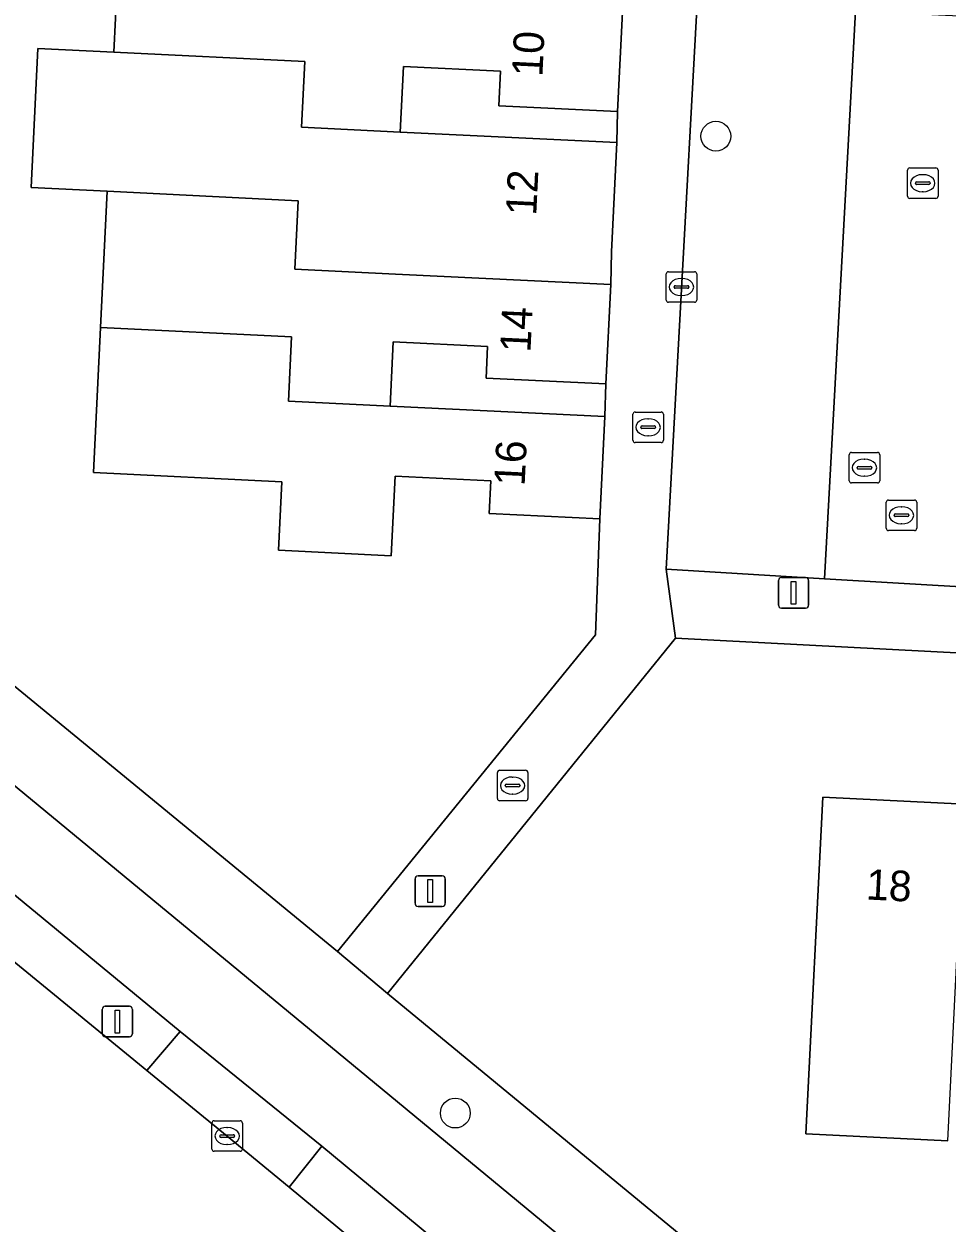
# Model space of a CAD drawing. Extents: x 162989 to 165008, y 383432 to 384338.
# Drawn here: x 164350.73 to 164380.99, y 383600.86 to 383640.13 of the extents above; entities that cross this region are included whole.
import ezdxf

# ---------------------------------------------------------------- set-up
doc = ezdxf.new("R2010")
doc.units = 0
for name, color, linetype in [('IMGEO_Boom', 7, 'Continuous'), ('IMGEO_Brandkraan', 7, 'Continuous'), ('IMGEO_Erf', 7, 'Continuous'), ('IMGEO_Fietspad_open', 7, 'Continuous'), ('IMGEO_Groenvoorziening', 7, 'Continuous'), ('IMGEO_Kolk', 7, 'Continuous'), ('IMGEO_Lichtmast', 7, 'Continuous'), ('IMGEO_Pand', 7, 'Continuous'), ('IMGEO_Pand_nummerreeks', 7, 'Continuous'), ('IMGEO_Parkeervlak_open', 7, 'Continuous'), ('IMGEO_Rijbaan_lokaal_open', 7, 'Continuous'), ('IMGEO_Rioolput', 7, 'Continuous'), ('IMGEO_Voetpad_open', 7, 'Continuous')]:
    doc.layers.add(name, color=color, linetype=linetype)

msp = doc.modelspace()

# ---------------------------------------------------------------- linework, layer by layer
at = {"layer": 'IMGEO_Boom'}
for centre in [(164373.417, 383636.457), (164364.874, 383604.458)]:
    msp.add_circle(centre, 0.489, dxfattribs=at)
at = {"layer": 'IMGEO_Brandkraan'}
for p, q in [((164370.694, 383626.497), (164370.694, 383627.349)), ((164370.769, 383627.423), (164371.621, 383627.423)), ((164371.182, 383627.203), (164371.207, 383627.203)), ((164371.695, 383627.349), (164371.695, 383626.497)), ((164370.953, 383626.917), (164370.953, 383626.929)), ((164371.391, 383626.88), (164370.993, 383626.88)), ((164370.996, 383626.966), (164371.394, 383626.966)), ((164371.437, 383626.929), (164371.437, 383626.917)), ((164371.621, 383626.423), (164370.769, 383626.423)), ((164371.205, 383626.643), (164371.18, 383626.643))]:
    msp.add_line(p, q, dxfattribs=at)
for points in [[(164370.694, 383626.497), (164370.694, 383627.349)], [(164370.769, 383627.423), (164371.621, 383627.423)], [(164371.695, 383627.349), (164371.695, 383626.497)], [(164371.621, 383626.423), (164370.769, 383626.423)]]:
    msp.add_lwpolyline(points, dxfattribs=at)
for centre, radius, start, end in [((164370.771, 383627.347), 0.0765, 91.552, 178.448), ((164370.771, 383627.347), 0.0765, 91.552, 178.448), ((164371.619, 383627.347), 0.0765, 1.552, 88.448), ((164371.619, 383627.347), 0.0765, 1.552, 88.448), ((164370.993, 383626.926), 0.0403, 85.8775, 175.7526), ((164370.99, 383626.916), 0.0366, 178.938, 274.7102), ((164371.394, 383626.923), 0.043, 264.8664, 352.4533), ((164371.398, 383626.928), 0.0386, 1.7309, 96.639), ((164370.771, 383626.499), 0.0765, 181.552, 268.448), ((164370.771, 383626.499), 0.0765, 181.552, 268.448), ((164371.619, 383626.499), 0.0765, 271.552, 358.448), ((164371.619, 383626.499), 0.0765, 271.552, 358.448)]:
    msp.add_arc(centre, radius, start, end, dxfattribs=at)
for centre, major_axis, ratio, start_param, end_param in [((164371.181, 383626.923), (-0.387, 0.002), 0.722429, 4.712389, 7.853982), ((164371.206, 383626.923), (-0.39, 0.002), 0.717154, 1.570796, 4.712389)]:
    msp.add_ellipse(centre, major_axis=major_axis, ratio=ratio, start_param=start_param, end_param=end_param, dxfattribs=at)
at = {"layer": 'IMGEO_Erf'}
for points in [[(164343.914, 383660.166), (164342.971, 383639.358), (164345.927, 383639.222), (164345.705, 383634.657), (164342.765, 383634.8), (164342.34, 383625.417), (164342.325, 383625.076), (164361.014, 383609.748), (164369.47, 383620.121), (164369.616, 383623.925), (164365.987, 383624.102), (164366.039, 383625.168), (164362.902, 383625.321), (164362.775, 383622.712), (164359.076, 383622.892), (164359.186, 383625.139), (164353.009, 383625.44), (164353.24, 383630.191), (164353.457, 383634.652), (164350.967, 383634.776), (164351.189, 383639.331), (164353.679, 383639.209), (164353.897, 383643.682)], [(164381.016, 383603.543), (164376.368, 383603.774), (164376.918, 383614.81), (164381.566, 383614.578), (164386.063, 383614.354), (164390.559, 383614.13), (164395.054, 383613.906), (164395.322, 383613.893), (164395.537, 383618.796), (164372.088, 383620.012), (164362.648, 383608.377), (164388.61, 383586.991), (164405.306, 383573.211), (164416.525, 383587.022)]]:
    msp.add_lwpolyline(points, dxfattribs=at)
for points in [[(164370.195, 383637.266), (164366.296, 383637.455), (164366.351, 383638.59), (164363.176, 383638.744), (164363.071, 383636.594), (164370.166, 383636.248)], [(164369.81, 383628.346), (164365.882, 383628.537), (164365.933, 383629.573), (164362.841, 383629.724), (164362.738, 383627.614), (164369.78, 383627.271)]]:
    msp.add_lwpolyline(points, close=True, dxfattribs=at)
at = {"layer": 'IMGEO_Fietspad_open'}
for points in [[(164362.228, 383605.446), (164340.418, 383623.433), (164322.475, 383638.205)], [(164320.149, 383636.549), (164338.569, 383621.368), (164355.855, 383607.134), (164360.495, 383603.371), (164385.072, 383583.018), (164402.919, 383568.352), (164414.101, 383559.114), (164416.06, 383557.479), (164422.791, 383551.963)], [(164438.67, 383542.429), (164437.09, 383543.73), (164436.992, 383543.815), (164430.566, 383549.073), (164429.773, 383549.72), (164429.037, 383550.342), (164417.789, 383559.607), (164405.287, 383569.915), (164386.954, 383585.032), (164362.228, 383605.446)]]:
    msp.add_lwpolyline(points, dxfattribs=at)
at = {"layer": 'IMGEO_Groenvoorziening'}
msp.add_lwpolyline([(164319.03, 383637.62), (164317.903, 383636.257), (164325.626, 383629.883), (164340.651, 383617.399), (164354.766, 383605.857), (164355.855, 383607.134), (164338.569, 383621.368), (164320.149, 383636.549)], dxfattribs=at)
msp.add_lwpolyline([(164360.495, 383603.371), (164359.422, 383602.03), (164373.222, 383590.611), (164383.953, 383581.788), (164389.87, 383576.898), (164401.849, 383567.056), (164402.919, 383568.352), (164385.072, 383583.018)], close=True, dxfattribs=at)
at = {"layer": 'IMGEO_Kolk'}
for p, q in [((164379.772, 383635.418), (164380.624, 383635.418)), ((164379.697, 383634.492), (164379.697, 383635.344)), ((164380.185, 383635.198), (164380.21, 383635.198)), ((164380.698, 383635.344), (164380.698, 383634.492)), ((164379.956, 383634.912), (164379.956, 383634.924)), ((164380.394, 383634.875), (164379.996, 383634.875)), ((164379.999, 383634.961), (164380.397, 383634.961)), ((164380.208, 383634.638), (164380.183, 383634.638)), ((164380.44, 383634.924), (164380.44, 383634.912)), ((164380.624, 383634.418), (164379.772, 383634.418)), ((164371.787, 383631.092), (164371.787, 383631.944)), ((164371.862, 383632.018), (164372.714, 383632.018)), ((164372.788, 383631.944), (164372.788, 383631.092)), ((164372.046, 383631.512), (164372.046, 383631.524)), ((164372.484, 383631.475), (164372.086, 383631.475)), ((164372.089, 383631.561), (164372.487, 383631.561)), ((164372.275, 383631.798), (164372.3, 383631.798)), ((164372.53, 383631.524), (164372.53, 383631.512)), ((164372.298, 383631.238), (164372.273, 383631.238)), ((164372.714, 383631.018), (164371.862, 383631.018)), ((164378.999, 383623.614), (164378.999, 383624.466)), ((164379.074, 383624.54), (164379.926, 383624.54)), ((164380, 383624.466), (164380, 383623.614)), ((164379.258, 383624.034), (164379.258, 383624.046)), ((164379.696, 383623.997), (164379.298, 383623.997)), ((164379.301, 383624.083), (164379.699, 383624.083)), ((164379.487, 383624.32), (164379.512, 383624.32)), ((164379.742, 383624.046), (164379.742, 383624.034)), ((164379.51, 383623.76), (164379.485, 383623.76)), ((164379.926, 383623.54), (164379.074, 383623.54)), ((164366.252, 383614.76), (164366.252, 383615.612)), ((164366.327, 383615.686), (164367.179, 383615.686)), ((164366.74, 383615.466), (164366.765, 383615.466)), ((164367.253, 383615.612), (164367.253, 383614.76)), ((164366.511, 383615.18), (164366.511, 383615.192)), ((164366.949, 383615.143), (164366.551, 383615.143)), ((164366.554, 383615.229), (164366.952, 383615.229)), ((164366.995, 383615.192), (164366.995, 383615.18)), ((164367.179, 383614.686), (164366.327, 383614.686)), ((164366.763, 383614.906), (164366.738, 383614.906)), ((164356.895, 383603.279), (164356.895, 383604.131)), ((164356.97, 383604.205), (164357.822, 383604.205)), ((164357.383, 383603.985), (164357.408, 383603.985)), ((164357.896, 383604.131), (164357.896, 383603.279)), ((164357.154, 383603.699), (164357.154, 383603.711)), ((164357.592, 383603.662), (164357.194, 383603.662)), ((164357.197, 383603.748), (164357.595, 383603.748)), ((164357.638, 383603.711), (164357.638, 383603.699)), ((164357.822, 383603.205), (164356.97, 383603.205)), ((164357.406, 383603.425), (164357.381, 383603.425))]:
    msp.add_line(p, q, dxfattribs=at)
for points in [[(164379.772, 383635.418), (164380.624, 383635.418)], [(164379.697, 383634.492), (164379.697, 383635.344)], [(164380.698, 383635.344), (164380.698, 383634.492)], [(164380.624, 383634.418), (164379.772, 383634.418)], [(164371.787, 383631.092), (164371.787, 383631.944)], [(164371.862, 383632.018), (164372.714, 383632.018)], [(164372.788, 383631.944), (164372.788, 383631.092)], [(164372.714, 383631.018), (164371.862, 383631.018)], [(164378.999, 383623.614), (164378.999, 383624.466)], [(164379.074, 383624.54), (164379.926, 383624.54)], [(164380, 383624.466), (164380, 383623.614)], [(164379.926, 383623.54), (164379.074, 383623.54)], [(164366.252, 383614.76), (164366.252, 383615.612)], [(164366.327, 383615.686), (164367.179, 383615.686)], [(164367.253, 383615.612), (164367.253, 383614.76)], [(164367.179, 383614.686), (164366.327, 383614.686)], [(164356.895, 383603.279), (164356.895, 383604.131)], [(164356.97, 383604.205), (164357.822, 383604.205)], [(164357.896, 383604.131), (164357.896, 383603.279)], [(164357.822, 383603.205), (164356.97, 383603.205)]]:
    msp.add_lwpolyline(points, dxfattribs=at)
for centre, radius, start, end in [((164379.774, 383635.342), 0.0765, 91.552, 178.448), ((164379.774, 383635.342), 0.0765, 91.552, 178.448), ((164380.622, 383635.342), 0.0765, 1.552, 88.448), ((164380.622, 383635.342), 0.0765, 1.552, 88.448), ((164379.996, 383634.921), 0.0403, 85.8775, 175.7526), ((164379.993, 383634.911), 0.0366, 178.938, 274.7102), ((164380.397, 383634.918), 0.043, 264.8664, 352.4533), ((164380.401, 383634.923), 0.0386, 1.7309, 96.639), ((164379.774, 383634.494), 0.0765, 181.552, 268.448), ((164379.774, 383634.494), 0.0765, 181.552, 268.448), ((164380.622, 383634.494), 0.0765, 271.552, 358.448), ((164380.622, 383634.494), 0.0765, 271.552, 358.448), ((164371.864, 383631.942), 0.0765, 91.552, 178.448), ((164371.864, 383631.942), 0.0765, 91.552, 178.448), ((164372.712, 383631.942), 0.0765, 1.552, 88.448), ((164372.712, 383631.942), 0.0765, 1.552, 88.448), ((164372.086, 383631.521), 0.0403, 85.8775, 175.7526), ((164372.083, 383631.511), 0.0366, 178.938, 274.7102), ((164372.487, 383631.518), 0.043, 264.8664, 352.4533), ((164372.491, 383631.523), 0.0386, 1.7309, 96.639), ((164371.864, 383631.094), 0.0765, 181.552, 268.448), ((164371.864, 383631.094), 0.0765, 181.552, 268.448), ((164372.712, 383631.094), 0.0765, 271.552, 358.448), ((164372.712, 383631.094), 0.0765, 271.552, 358.448), ((164379.076, 383624.464), 0.0765, 91.552, 178.448), ((164379.076, 383624.464), 0.0765, 91.552, 178.448), ((164379.924, 383624.464), 0.0765, 1.552, 88.448), ((164379.924, 383624.464), 0.0765, 1.552, 88.448), ((164379.298, 383624.043), 0.0403, 85.8775, 175.7526), ((164379.295, 383624.033), 0.0366, 178.938, 274.7102), ((164379.699, 383624.04), 0.043, 264.8664, 352.4533), ((164379.703, 383624.045), 0.0386, 1.7309, 96.639), ((164379.076, 383623.616), 0.0765, 181.552, 268.448), ((164379.076, 383623.616), 0.0765, 181.552, 268.448), ((164379.924, 383623.616), 0.0765, 271.552, 358.448), ((164379.924, 383623.616), 0.0765, 271.552, 358.448), ((164366.329, 383615.61), 0.0765, 91.552, 178.448), ((164366.329, 383615.61), 0.0765, 91.552, 178.448), ((164367.177, 383615.61), 0.0765, 1.552, 88.448), ((164367.177, 383615.61), 0.0765, 1.552, 88.448), ((164366.551, 383615.189), 0.0403, 85.8775, 175.7526), ((164366.548, 383615.179), 0.0366, 178.938, 274.7102), ((164366.952, 383615.186), 0.043, 264.8664, 352.4533), ((164366.956, 383615.191), 0.0386, 1.7309, 96.639), ((164366.329, 383614.762), 0.0765, 181.552, 268.448), ((164366.329, 383614.762), 0.0765, 181.552, 268.448), ((164367.177, 383614.762), 0.0765, 271.552, 358.448), ((164367.177, 383614.762), 0.0765, 271.552, 358.448), ((164356.972, 383604.129), 0.0765, 91.552, 178.448), ((164356.972, 383604.129), 0.0765, 91.552, 178.448), ((164357.82, 383604.129), 0.0765, 1.552, 88.448), ((164357.82, 383604.129), 0.0765, 1.552, 88.448), ((164357.194, 383603.708), 0.0403, 85.8775, 175.7526), ((164357.191, 383603.698), 0.0366, 178.938, 274.7102), ((164357.595, 383603.705), 0.043, 264.8664, 352.4533), ((164357.599, 383603.71), 0.0386, 1.7309, 96.639), ((164356.972, 383603.281), 0.0765, 181.552, 268.448), ((164356.972, 383603.281), 0.0765, 181.552, 268.448), ((164357.82, 383603.281), 0.0765, 271.552, 358.448), ((164357.82, 383603.281), 0.0765, 271.552, 358.448)]:
    msp.add_arc(centre, radius, start, end, dxfattribs=at)
for centre, major_axis, ratio, start_param, end_param in [((164380.184, 383634.918), (-0.387, 0.002), 0.722429, 4.712389, 7.853982), ((164380.209, 383634.918), (-0.39, 0.002), 0.717154, 1.570796, 4.712389), ((164372.274, 383631.518), (-0.387, 0.002), 0.722429, 4.712389, 7.853982), ((164372.299, 383631.518), (-0.39, 0.002), 0.717154, 1.570796, 4.712389), ((164379.486, 383624.04), (-0.387, 0.002), 0.722429, 4.712389, 7.853982), ((164379.511, 383624.04), (-0.39, 0.002), 0.717154, 1.570796, 4.712389), ((164366.739, 383615.186), (-0.387, 0.002), 0.722429, 4.712389, 7.853982), ((164366.764, 383615.186), (-0.39, 0.002), 0.717154, 1.570796, 4.712389), ((164357.382, 383603.705), (-0.387, 0.002), 0.722429, 4.712389, 7.853982), ((164357.407, 383603.705), (-0.39, 0.002), 0.717154, 1.570796, 4.712389)]:
    msp.add_ellipse(centre, major_axis=major_axis, ratio=ratio, start_param=start_param, end_param=end_param, dxfattribs=at)
at = {"layer": 'IMGEO_Lichtmast'}
for p, q in [((164375.467, 383621.099), (164375.467, 383621.899)), ((164375.467, 383621.899), (164375.467, 383621.099)), ((164375.567, 383621.999), (164376.357, 383621.999)), ((164376.357, 383621.999), (164375.567, 383621.999)), ((164376.457, 383621.899), (164376.457, 383621.099)), ((164376.457, 383621.099), (164376.457, 383621.899)), ((164376.357, 383620.999), (164375.567, 383620.999)), ((164375.567, 383620.999), (164376.357, 383620.999)), ((164363.654, 383612.229), (164364.444, 383612.229)), ((164364.444, 383612.229), (164363.654, 383612.229)), ((164363.554, 383611.329), (164363.554, 383612.129)), ((164363.554, 383612.129), (164363.554, 383611.329)), ((164364.544, 383612.129), (164364.544, 383611.329)), ((164364.544, 383611.329), (164364.544, 383612.129)), ((164364.444, 383611.229), (164363.654, 383611.229)), ((164363.654, 383611.229), (164364.444, 383611.229)), ((164353.398, 383607.955), (164354.188, 383607.955)), ((164354.188, 383607.955), (164353.398, 383607.955)), ((164353.298, 383607.055), (164353.298, 383607.855)), ((164353.298, 383607.855), (164353.298, 383607.055)), ((164354.288, 383607.855), (164354.288, 383607.055)), ((164354.288, 383607.055), (164354.288, 383607.855)), ((164354.188, 383606.955), (164353.398, 383606.955)), ((164353.398, 383606.955), (164354.188, 383606.955))]:
    msp.add_line(p, q, dxfattribs=at)
for points in [[(164375.887, 383621.874), (164376.037, 383621.874), (164376.037, 383621.124), (164375.887, 383621.124), (164375.887, 383621.874)], [(164363.974, 383612.104), (164364.124, 383612.104), (164364.124, 383611.354), (164363.974, 383611.354), (164363.974, 383612.104)], [(164353.718, 383607.83), (164353.868, 383607.83), (164353.868, 383607.08), (164353.718, 383607.08), (164353.718, 383607.83)]]:
    msp.add_lwpolyline(points, dxfattribs=at)
for centre, start, end in [((164375.567, 383621.899), 90, 180), ((164375.567, 383621.899), 90, 180), ((164376.357, 383621.899), 0, 90), ((164376.357, 383621.899), 360, 90), ((164375.567, 383621.099), 180, 270), ((164375.567, 383621.099), 180, 270), ((164376.357, 383621.099), 270, 0), ((164376.357, 383621.099), 270, 0), ((164363.654, 383612.129), 90, 180), ((164363.654, 383612.129), 90, 180), ((164364.444, 383612.129), 0, 90), ((164364.444, 383612.129), 360, 90), ((164363.654, 383611.329), 180, 270), ((164363.654, 383611.329), 180, 270), ((164364.444, 383611.329), 270, 0), ((164364.444, 383611.329), 270, 0), ((164353.398, 383607.855), 90, 180), ((164353.398, 383607.855), 90, 180), ((164354.188, 383607.855), 0, 90), ((164354.188, 383607.855), 360, 90), ((164353.398, 383607.055), 180, 270), ((164353.398, 383607.055), 180, 270), ((164354.188, 383607.055), 270, 0), ((164354.188, 383607.055), 270, 0)]:
    msp.add_arc(centre, 0.1, start, end, dxfattribs=at)
at = {"layer": 'IMGEO_Pand'}
for points in [[(164363.071, 383636.594), (164363.176, 383638.744), (164366.351, 383638.59), (164366.296, 383637.455), (164370.195, 383637.266), (164370.364, 383640.735), (164363.377, 383641.075), (164363.385, 383641.232), (164360.214, 383641.386), (164360.311, 383643.37), (164353.897, 383643.682), (164353.679, 383639.209), (164359.941, 383638.903), (164359.836, 383636.752)], [(164370.166, 383636.248), (164363.071, 383636.594), (164359.836, 383636.752), (164359.941, 383638.903), (164353.679, 383639.209), (164351.189, 383639.331), (164350.967, 383634.776), (164353.457, 383634.652), (164359.719, 383634.34), (164359.61, 383632.102), (164362.914, 383631.938), (164369.968, 383631.595), (164369.992, 383632.67)], [(164353.457, 383634.652), (164353.24, 383630.191), (164359.503, 383629.887), (164359.4, 383627.779), (164362.738, 383627.614), (164362.841, 383629.724), (164365.933, 383629.573), (164365.882, 383628.537), (164369.81, 383628.346), (164369.968, 383631.595), (164362.914, 383631.938), (164359.61, 383632.102), (164359.719, 383634.34)], [(164353.24, 383630.191), (164353.009, 383625.44), (164359.186, 383625.139), (164359.076, 383622.892), (164362.775, 383622.712), (164362.902, 383625.321), (164366.039, 383625.168), (164365.987, 383624.102), (164369.616, 383623.925), (164369.78, 383627.271), (164362.738, 383627.614), (164359.4, 383627.779), (164359.503, 383629.887)], [(164381.016, 383603.543), (164381.566, 383614.578), (164376.918, 383614.81), (164376.368, 383603.774)]]:
    msp.add_lwpolyline(points, close=True, dxfattribs=at)
at = {"layer": 'IMGEO_Parkeervlak_open'}
msp.add_lwpolyline([(164373.284, 383649.608), (164371.781, 383622.271), (164376.972, 383621.957), (164377.994, 383640.557), (164378.031, 383641.226), (164378.477, 383649.377)], close=True, dxfattribs=at)
at = {"layer": 'IMGEO_Rijbaan_lokaal_open'}
msp.add_lwpolyline([(164405.01, 383625.534), (164405.012, 383625.572), (164403.719, 383625.636), (164400.452, 383625.806), (164395.832, 383626.048), (164391.39, 383626.279), (164388.178, 383626.447), (164382.262, 383626.794), (164382.991, 383640.31), (164377.994, 383640.557), (164376.972, 383621.957), (164397.683, 383620.748), (164397.37, 383613.969), (164420.832, 383612.735), (164421.124, 383617.97), (164419.49, 383618.05), (164416.128, 383618.216), (164412.766, 383618.382), (164412.862, 383620.332), (164411.887, 383620.383), (164408.032, 383620.586), (164404.773, 383620.747)], close=True, dxfattribs=at)
msp.add_lwpolyline([(164389.87, 383576.898), (164383.953, 383581.788), (164373.222, 383590.611), (164359.422, 383602.03), (164357.399, 383603.704), (164354.766, 383605.857), (164340.651, 383617.399), (164325.626, 383629.883), (164317.903, 383636.257), (164316.909, 383637.077)], dxfattribs=at)
at = {"layer": 'IMGEO_Rioolput'}
for p, q in [((164377.786, 383625.172), (164377.786, 383626.024)), ((164377.861, 383626.098), (164378.713, 383626.098)), ((164378.787, 383626.024), (164378.787, 383625.172)), ((164378.045, 383625.592), (164378.045, 383625.604)), ((164378.088, 383625.641), (164378.486, 383625.641)), ((164378.274, 383625.878), (164378.299, 383625.878)), ((164378.529, 383625.604), (164378.529, 383625.592)), ((164378.483, 383625.555), (164378.085, 383625.555)), ((164378.297, 383625.318), (164378.272, 383625.318)), ((164378.713, 383625.098), (164377.861, 383625.098))]:
    msp.add_line(p, q, dxfattribs=at)
for points in [[(164377.786, 383625.172), (164377.786, 383626.024)], [(164377.861, 383626.098), (164378.713, 383626.098)], [(164378.787, 383626.024), (164378.787, 383625.172)], [(164378.713, 383625.098), (164377.861, 383625.098)]]:
    msp.add_lwpolyline(points, dxfattribs=at)
for centre, radius, start, end in [((164377.863, 383626.022), 0.0765, 91.552, 178.448), ((164377.863, 383626.022), 0.0765, 91.552, 178.448), ((164378.711, 383626.022), 0.0765, 1.552, 88.448), ((164378.711, 383626.022), 0.0765, 1.552, 88.448), ((164378.085, 383625.601), 0.0403, 85.8775, 175.7526), ((164378.082, 383625.591), 0.0366, 178.938, 274.7102), ((164378.486, 383625.598), 0.043, 264.8664, 352.4533), ((164378.49, 383625.603), 0.0386, 1.7309, 96.639), ((164377.863, 383625.174), 0.0765, 181.552, 268.448), ((164377.863, 383625.174), 0.0765, 181.552, 268.448), ((164378.711, 383625.174), 0.0765, 271.552, 358.448), ((164378.711, 383625.174), 0.0765, 271.552, 358.448)]:
    msp.add_arc(centre, radius, start, end, dxfattribs=at)
for centre, major_axis, ratio, start_param, end_param in [((164378.273, 383625.598), (-0.387, 0.002), 0.722429, 4.712389, 7.853982), ((164378.298, 383625.598), (-0.39, 0.002), 0.717154, 1.570796, 4.712389)]:
    msp.add_ellipse(centre, major_axis=major_axis, ratio=ratio, start_param=start_param, end_param=end_param, dxfattribs=at)
at = {"layer": 'IMGEO_Voetpad_open'}
for points in [[(164370.364, 383640.735), (164370.195, 383637.266), (164370.166, 383636.248), (164369.992, 383632.67), (164369.968, 383631.595), (164369.81, 383628.346), (164369.78, 383627.271), (164369.616, 383623.925), (164369.47, 383620.121), (164361.014, 383609.748), (164362.648, 383608.377), (164372.088, 383620.012), (164371.781, 383622.271), (164373.284, 383649.608)], [(164322.475, 383638.205), (164340.418, 383623.433), (164362.228, 383605.446), (164386.954, 383585.032), (164405.287, 383569.915), (164417.789, 383559.607), (164429.037, 383550.342), (164429.773, 383549.72), (164430.566, 383549.073), (164430.849, 383549.393), (164432.464, 383550.83), (164429.74, 383553.077), (164419.421, 383561.588), (164406.935, 383571.831), (164405.306, 383573.211), (164388.61, 383586.991), (164362.648, 383608.377), (164361.014, 383609.748), (164342.325, 383625.076)], [(164420.832, 383612.735), (164397.37, 383613.969), (164397.683, 383620.748), (164376.972, 383621.957), (164371.781, 383622.271), (164372.088, 383620.012), (164395.537, 383618.796), (164395.322, 383613.893), (164395.258, 383612.608), (164424.362, 383611.166)]]:
    msp.add_lwpolyline(points, dxfattribs=at)
msp.add_lwpolyline([(164355.855, 383607.134), (164354.766, 383605.857), (164357.399, 383603.704), (164359.422, 383602.03), (164360.495, 383603.371)], close=True, dxfattribs=at)

# ---------------------------------------------------------------- texts
at = {"layer": 'IMGEO_Pand_nummerreeks'}
for s, rotation, p in [('10', 87.2109, (164367.727, 383638.392)), ('12', 87.2156, (164367.526, 383633.844)), ('14', 87.2159, (164367.336, 383629.358)), ('16', 87.194, (164367.145, 383624.987)), ('18', 357.1475, (164378.324, 383611.456))]:
    msp.add_text(s, height=1, rotation=rotation, dxfattribs=at).set_placement(p)

doc.saveas('drawing.dxf')
